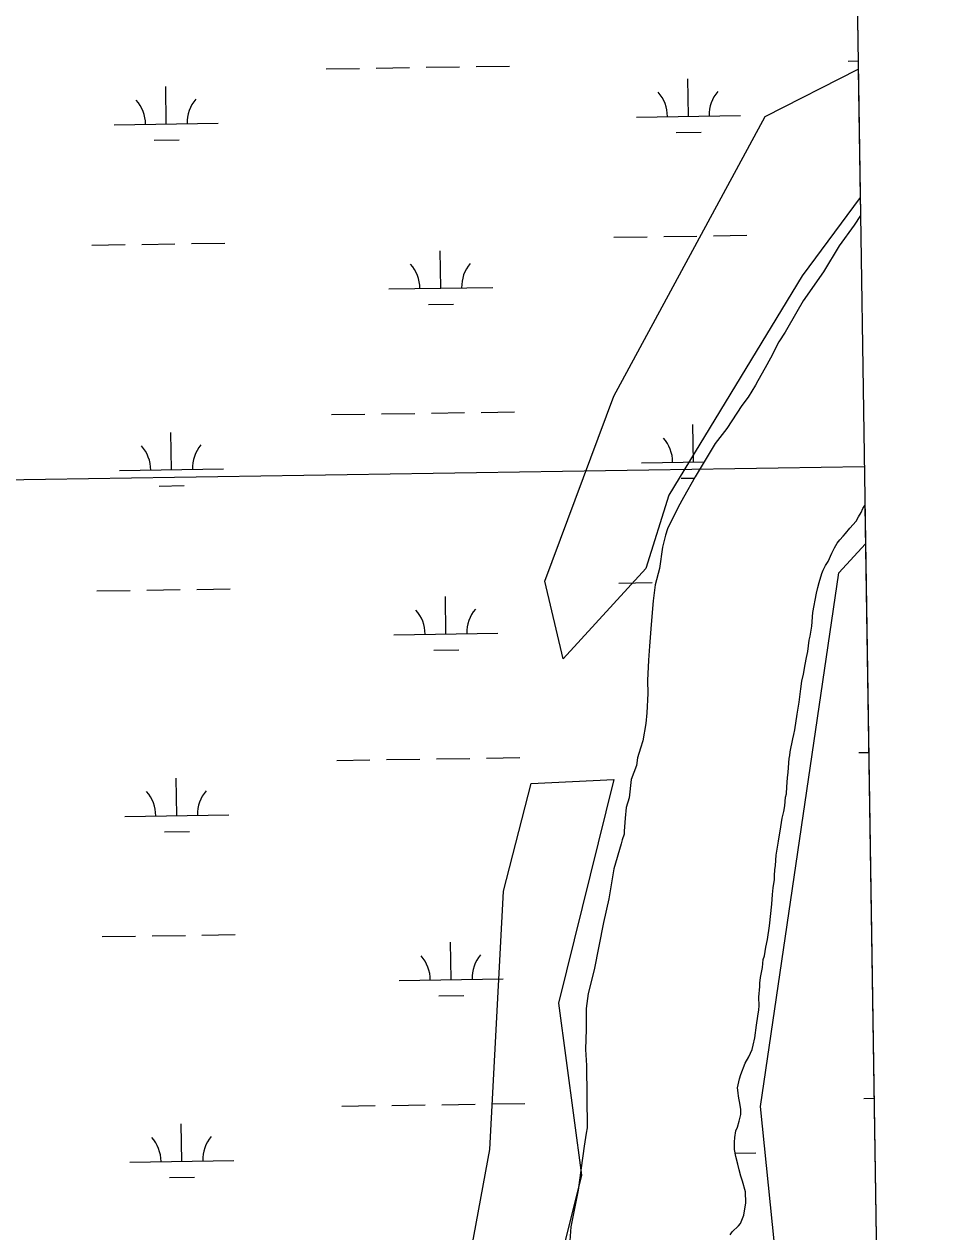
# Model space of a CAD drawing. Extents: x 3807117 to 3845308, y 337856 to 363736.
# Drawn here: x 3842293 to 3843179, y 349082 to 350244 of the extents above; entities that cross this region are included whole.
import ezdxf

# ---------------------------------------------------------------- set-up
doc = ezdxf.new("R2010")
doc.units = 0
for name, color, linetype in [('V-GRID-FRAM', 7, 'Continuous'), ('V-GRID-MAJR', 7, 'Continuous'), ('V-SITE-VEGE', 7, 'Continuous'), ('V-TOPO-SHOR', 7, 'Continuous'), ('V-WETL-SWMP', 7, 'Continuous')]:
    doc.layers.add(name, color=color, linetype=linetype)

msp = doc.modelspace()

# ---------------------------------------------------------------- linework, layer by layer
at = {"layer": 'V-GRID-FRAM'}
msp.add_lwpolyline([(3811100.6, 361461.9), (3842914.2, 361938.5), (3843194.5, 343758.3), (3811365, 343281.4), (3811100.6, 361461.9)], dxfattribs=at)
at = {"layer": 'V-GRID-MAJR'}
msp.add_spline([(3811276.9, 349341.6), (3816580.9, 349419.1), (3821885, 349497.4), (3827189, 349576.5), (3832493, 349656.3), (3837797, 349737), (3843101, 349818.4)], degree=3, dxfattribs=at)
at = {"layer": 'V-SITE-VEGE'}
for p, q in [((3843005.8, 350155.1), (3843095.1, 350200.7)), ((3843095.1, 350200.7), (3843097, 350077.1)), ((3842860.1, 349885.9), (3843005.8, 350155.1)), ((3843097, 350077.1), (3843041.2, 350001.9)), ((3843041.2, 350001.9), (3842913.1, 349790.7)), ((3842793.9, 349707.9), (3842860.1, 349885.9)), ((3842913.1, 349790.7), (3842891.1, 349720.3)), ((3843076.5, 349716.2), (3843102.2, 349744)), ((3843102.2, 349744), (3843114.5, 348943.9)), ((3842891.1, 349720.3), (3842811.6, 349633.4)), ((3843001.4, 349202.8), (3843076.5, 349716.2)), ((3842811.6, 349633.4), (3842793.9, 349707.9)), ((3843014.7, 349070.3), (3843001.4, 349202.8))]:
    msp.add_line(p, q, dxfattribs=at)
msp.add_lwpolyline([(3841933, 348080.7), (3842184.7, 348225.6), (3842405.4, 348391.2), (3842551.1, 348685.2), (3842696.8, 348921.2), (3842741, 349161.4), (3842754.2, 349409.8), (3842780.7, 349513.3), (3842860.1, 349517.4), (3842807.2, 349302.1), (3842829.2, 349136.5), (3842780.7, 348941.9), (3842732.1, 348768), (3842595.3, 348503), (3842409.8, 348213.2), (3842233.2, 348080.7)], dxfattribs=at)
at = {"layer": 'V-TOPO-SHOR'}
for p, q in [((3843097.3, 350059.7), (3843091.3, 350050.4)), ((3843091.3, 350050.4), (3843077, 350030.7)), ((3843077, 350030.7), (3843061.7, 350005.7)), ((3843061.7, 350005.7), (3843042.3, 349977.7)), ((3843042.3, 349977.7), (3843036.2, 349967.3)), ((3843036.2, 349967.3), (3843025, 349947.5)), ((3843025, 349947.5), (3843018.9, 349938.2)), ((3843018.9, 349938.2), (3843010.8, 349922.6)), ((3843010.8, 349922.6), (3843005.7, 349913.2)), ((3843005.7, 349913.2), (3842998.6, 349900.8)), ((3842996.5, 349896.6), (3842989.4, 349885.2)), ((3842998.6, 349900.8), (3842996.5, 349896.6)), ((3842989.4, 349885.2), (3842983.3, 349876.9)), ((3842983.3, 349876.9), (3842969, 349855)), ((3842969, 349855), (3842957.8, 349840.5)), ((3842957.8, 349840.5), (3842938.4, 349808.3)), ((3842938.4, 349808.3), (3842927.3, 349788.5)), ((3842922.2, 349779.2), (3842912, 349758.4)), ((3842927.3, 349788.5), (3842922.2, 349779.2)), ((3843099.8, 349778.1), (3843101.6, 349780.7)), ((3843093.2, 349765.8), (3843095.5, 349769.8)), ((3843095.5, 349769.8), (3843097.9, 349774.2)), ((3843097.9, 349774.2), (3843099.8, 349778.1)), ((3842912, 349758.4), (3842910, 349752.2)), ((3843083, 349753.8), (3843087.3, 349759)), ((3843087.3, 349759), (3843093.2, 349765.8)), ((3842910, 349752.2), (3842907, 349740.8)), ((3843072.4, 349740.2), (3843075.1, 349744.6)), ((3843075.1, 349744.6), (3843077.5, 349747.8)), ((3843077.5, 349747.8), (3843080.6, 349751.4)), ((3843080.6, 349751.4), (3843083, 349753.8)), ((3842907, 349740.8), (3842904.1, 349720.1)), ((3843066.2, 349727.1), (3843069.7, 349735)), ((3843069.7, 349735), (3843072.4, 349740.2)), ((3843061.5, 349718.7), (3843063.8, 349723.1)), ((3843063.8, 349723.1), (3843066.2, 349727.1)), ((3842904.1, 349720.1), (3842900.1, 349704.6)), ((3843057.7, 349706.8), (3843060.3, 349715.5)), ((3843060.3, 349715.5), (3843061.5, 349718.7)), ((3842900.1, 349704.6), (3842898.2, 349689)), ((3843055, 349696.5), (3843056.5, 349702)), ((3843056.5, 349702), (3843057.7, 349706.8)), ((3842898.2, 349689), (3842896.3, 349666.3)), ((3843051.6, 349677.8), (3843055, 349696.5)), ((3843050.5, 349664.7), (3843051.6, 349677.8)), ((3842896.3, 349666.3), (3842894.4, 349645.6)), ((3843049, 349655.2), (3843050.5, 349664.7)), ((3843046.8, 349640.5), (3843048.2, 349651.2)), ((3843048.2, 349651.2), (3843049, 349655.2)), ((3842894.4, 349645.6), (3842893.5, 349632.2)), ((3843045.6, 349634.5), (3843046.8, 349640.5)), ((3842893.5, 349632.2), (3842892.7, 349612.5)), ((3843044.1, 349627.8), (3843045.6, 349634.5)), ((3843041.1, 349611.9), (3843042.6, 349618.7)), ((3843042.6, 349618.7), (3843044.1, 349627.8)), ((3842892.7, 349612.5), (3842892.8, 349600.1)), ((3843040, 349604.4), (3843041.1, 349611.9)), ((3842892.8, 349600.1), (3842891.9, 349581.5)), ((3843038.5, 349591.7), (3843040, 349604.4)), ((3842891.9, 349581.5), (3842891, 349571.2)), ((3843036.6, 349580.1), (3843038.5, 349591.7)), ((3842891, 349571.2), (3842888, 349554.6)), ((3843034.4, 349565.1), (3843036.6, 349580.1)), ((3843032.5, 349556.3), (3843033.2, 349560.7)), ((3843033.2, 349560.7), (3843034.4, 349565.1)), ((3842886, 349547.4), (3842883, 349538)), ((3842888, 349554.6), (3842886, 349547.4)), ((3843029.8, 349544), (3843032.5, 349556.3)), ((3842883, 349538), (3842882.1, 349530.8)), ((3843028, 349524.2), (3843028.7, 349537.3)), ((3843028.7, 349537.3), (3843029.4, 349540.4)), ((3843029.4, 349540.4), (3843029.8, 349544)), ((3842882.1, 349530.8), (3842877, 349517.3)), ((3843027.2, 349519), (3843028, 349524.2)), ((3842877, 349517.3), (3842875.1, 349499.7)), ((3843026.5, 349510.3), (3843027.2, 349519)), ((3843024.7, 349492), (3843025.4, 349500.4)), ((3843025.4, 349500.4), (3843026.2, 349503.5)), ((3843026.2, 349503.5), (3843026.5, 349510.3)), ((3842872.1, 349490.4), (3842871.1, 349480)), ((3842875.1, 349499.7), (3842872.1, 349490.4)), ((3843023.6, 349486.5), (3843024.7, 349492)), ((3842871.1, 349480), (3842870.2, 349467.6)), ((3843020.9, 349471.8), (3843022.1, 349480.1)), ((3843022.1, 349480.1), (3843023.6, 349486.5)), ((3842870.2, 349467.6), (3842870.3, 349464.5)), ((3843018.7, 349457.9), (3843020.9, 349471.8)), ((3842867.2, 349455.2), (3842860.2, 349431.4)), ((3842868.2, 349459.3), (3842867.2, 349455.2)), ((3842870.3, 349464.5), (3842868.2, 349459.3)), ((3843017.5, 349452.3), (3843018.7, 349457.9)), ((3843015.7, 349434.5), (3843016.4, 349444.4)), ((3843016.4, 349444.4), (3843017.5, 349452.3)), ((3842860.2, 349431.4), (3842855.3, 349402.4)), ((3843014.6, 349424.9), (3843015, 349430.5)), ((3843015, 349430.5), (3843015.7, 349434.5)), ((3843013.5, 349413), (3843014.7, 349421)), ((3843014.7, 349421), (3843014.6, 349424.9)), ((3843012.8, 349406.7), (3843013.5, 349413)), ((3842855.3, 349402.4), (3842850.4, 349379.6)), ((3843009.9, 349376.5), (3843012.1, 349397.2)), ((3843012.1, 349397.2), (3843012.8, 349406.7)), ((3842850.4, 349379.6), (3842841.5, 349334.1)), ((3843008, 349363.4), (3843009.9, 349376.5)), ((3843006.5, 349355.9), (3843008, 349363.4)), ((3843005, 349347.6), (3843006.5, 349355.9)), ((3843003.1, 349336.4), (3843003.9, 349344)), ((3843003.9, 349344), (3843005, 349347.6)), ((3842841.5, 349334.1), (3842835.5, 349311.3)), ((3843000.5, 349321.3), (3843001.2, 349326.9)), ((3843001.2, 349326.9), (3843003.1, 349336.4)), ((3842999.8, 349307.9), (3843000.5, 349318.2)), ((3843000.5, 349318.2), (3843000.5, 349321.3)), ((3842835.5, 349311.3), (3842833.5, 349296.8)), ((3842999.9, 349299.5), (3842999.8, 349307.9)), ((3842833.5, 349296.8), (3842833.7, 349277.1)), ((3842998.8, 349289.6), (3842999.5, 349295.6)), ((3842999.5, 349295.6), (3842999.9, 349299.5)), ((3842995.8, 349268.6), (3842997.3, 349280.9)), ((3842997.3, 349280.9), (3842998.8, 349289.6)), ((3842833.7, 349277.1), (3842832.9, 349257.5)), ((3842994.3, 349261.8), (3842995.8, 349268.6)), ((3842832.9, 349257.5), (3842834, 349242)), ((3842990, 349250.3), (3842993.2, 349257.5)), ((3842993.2, 349257.5), (3842994.3, 349261.8)), ((3842986.5, 349244.3), (3842990, 349250.3)), ((3842834, 349242), (3842834.6, 349182.1)), ((3842981.1, 349229.2), (3842982.3, 349233.6)), ((3842982.3, 349233.6), (3842986.5, 349244.3)), ((3842979.2, 349220.5), (3842981.1, 349229.2)), ((3842979.7, 349215.7), (3842979.2, 349220.5)), ((3842980.1, 349212.5), (3842979.7, 349215.7)), ((3842981.7, 349203.8), (3842980.1, 349212.5)), ((3842982.2, 349199.9), (3842981.7, 349203.8)), ((3842982.2, 349195.1), (3842982.2, 349199.9)), ((3842979.2, 349182.8), (3842980.7, 349188.4)), ((3842980.7, 349188.4), (3842982.2, 349195.1)), ((3842833.6, 349176.9), (3842831.6, 349164.5)), ((3842834.6, 349182.1), (3842833.6, 349176.9)), ((3842976.5, 349172.9), (3842977.6, 349179.2)), ((3842977.6, 349179.2), (3842979.2, 349182.8)), ((3842831.6, 349164.5), (3842828.7, 349143.8)), ((3842976.1, 349168.5), (3842976.5, 349172.9)), ((3842976.2, 349161.4), (3842976.1, 349168.5)), ((3842977.4, 349154.6), (3842976.2, 349161.4)), ((3842979.5, 349147.1), (3842977.4, 349154.6)), ((3842828.7, 349143.8), (3842825.8, 349122.1)), ((3842980.7, 349141.6), (3842979.5, 349147.1)), ((3842982.4, 349135.7), (3842980.7, 349141.6)), ((3842984, 349130.9), (3842982.4, 349135.7)), ((3842986.9, 349120.6), (3842984, 349130.9)), ((3842825.8, 349122.1), (3842818.9, 349086.9)), ((3842987, 349109.9), (3842986.9, 349120.6)), ((3842985.1, 349098), (3842987, 349109.9)), ((3842982, 349090.1), (3842985.1, 349098)), ((3842818.9, 349086.9), (3842818, 349073.4)), ((3842974.1, 349082.1), (3842980, 349087.7)), ((3842980, 349087.7), (3842982, 349090.1))]:
    msp.add_line(p, q, dxfattribs=at)
at = {"layer": 'V-WETL-SWMP'}
for p, q in [((3843094, 350272.8), (3843097.3, 350059.7)), ((3842583.8, 350200.9), (3842615.8, 350201.4)), ((3842631.8, 350201.6), (3842663.8, 350202.1)), ((3842679.8, 350202.4), (3842711.8, 350202.8)), ((3842727.8, 350203.1), (3842759.8, 350203.6)), ((3843085.7, 350208.4), (3843095, 350208.6)), ((3842931.9, 350155.4), (3842931.3, 350191.4)), ((3842430, 350147.9), (3842429.5, 350183.9)), ((3842881.9, 350154.6), (3842981.9, 350156.1)), ((3842380, 350147.1), (3842480, 350148.6)), ((3842920.1, 350139.8), (3842944.1, 350140.1)), ((3842418.3, 350132.3), (3842442.3, 350132.6)), ((3843097.3, 350059.7), (3843091.3, 350050.4)), ((3843091.3, 350050.4), (3843077, 350030.7)), ((3842860.2, 350038.9), (3842892.2, 350039.3)), ((3842908.2, 350039.6), (3842940.2, 350040.1)), ((3842956.2, 350040.3), (3842988.2, 350040.8)), ((3842358.4, 350031.3), (3842390.4, 350031.8)), ((3842406.3, 350032.1), (3842438.3, 350032.5)), ((3842454.3, 350032.8), (3842486.3, 350033.3)), ((3842693.9, 349989.9), (3842693.3, 350025.9)), ((3843077, 350030.7), (3843061.7, 350005.7)), ((3843061.7, 350005.7), (3843042.3, 349977.7)), ((3842643.9, 349989.2), (3842743.9, 349990.7)), ((3843042.3, 349977.7), (3843036.2, 349967.3)), ((3842682.1, 349974.3), (3842706.1, 349974.7)), ((3843036.2, 349967.3), (3843025, 349947.5)), ((3843025, 349947.5), (3843018.9, 349938.2)), ((3843018.9, 349938.2), (3843010.8, 349922.6)), ((3843010.8, 349922.6), (3843005.7, 349913.2)), ((3843005.7, 349913.2), (3842998.6, 349900.8)), ((3842996.5, 349896.6), (3842989.4, 349885.2)), ((3842998.6, 349900.8), (3842996.5, 349896.6)), ((3842989.4, 349885.2), (3842983.3, 349876.9)), ((3842983.3, 349876.9), (3842969, 349855)), ((3842588.8, 349868.3), (3842620.8, 349868.8)), ((3842636.8, 349869), (3842668.8, 349869.5)), ((3842684.8, 349869.7), (3842716.8, 349870.2)), ((3842732.8, 349870.4), (3842764.8, 349870.9)), ((3842435, 349815.2), (3842434.5, 349851.2)), ((3842936.9, 349822.7), (3842936.3, 349858.7)), ((3842969, 349855), (3842957.8, 349840.5)), ((3842957.8, 349840.5), (3842938.4, 349808.3)), ((3842385, 349814.5), (3842485, 349816)), ((3842886.9, 349822), (3842947.2, 349822.9)), ((3842925.1, 349807.1), (3842937.9, 349807.3)), ((3842938.4, 349808.3), (3842927.3, 349788.5)), ((3842423.2, 349799.6), (3842447.2, 349800)), ((3842922.2, 349779.2), (3842912, 349758.4)), ((3842927.3, 349788.5), (3842922.2, 349779.2)), ((3843099.8, 349778.1), (3843101.6, 349780.7)), ((3843101.6, 349780.7), (3843138.3, 347399.3)), ((3843093.2, 349765.8), (3843095.5, 349769.8)), ((3843095.5, 349769.8), (3843097.9, 349774.2)), ((3843097.9, 349774.2), (3843099.8, 349778.1)), ((3842912, 349758.4), (3842910, 349752.2)), ((3843083, 349753.8), (3843087.3, 349759)), ((3843087.3, 349759), (3843093.2, 349765.8)), ((3842910, 349752.2), (3842907, 349740.8)), ((3843072.4, 349740.2), (3843075.1, 349744.6)), ((3843075.1, 349744.6), (3843077.5, 349747.8)), ((3843077.5, 349747.8), (3843080.6, 349751.4)), ((3843080.6, 349751.4), (3843083, 349753.8)), ((3842907, 349740.8), (3842904.1, 349720.1)), ((3843066.2, 349727.1), (3843069.7, 349735)), ((3843069.7, 349735), (3843072.4, 349740.2)), ((3843061.5, 349718.7), (3843063.8, 349723.1)), ((3843063.8, 349723.1), (3843066.2, 349727.1)), ((3842904.1, 349720.1), (3842900.1, 349704.6)), ((3843057.7, 349706.8), (3843060.3, 349715.5)), ((3843060.3, 349715.5), (3843061.5, 349718.7)), ((3842363.3, 349698.7), (3842395.3, 349699.2)), ((3842411.3, 349699.4), (3842443.3, 349699.9)), ((3842459.3, 349700.1), (3842491.3, 349700.6)), ((3842865.2, 349706.2), (3842897.2, 349706.7)), ((3842900.1, 349704.6), (3842898.2, 349689)), ((3843055, 349696.5), (3843056.5, 349702)), ((3843056.5, 349702), (3843057.7, 349706.8)), ((3842698.8, 349657.3), (3842698.3, 349693.3)), ((3842898.2, 349689), (3842896.3, 349666.3)), ((3843051.6, 349677.8), (3843055, 349696.5)), ((3843050.5, 349664.7), (3843051.6, 349677.8)), ((3842896.3, 349666.3), (3842894.4, 349645.6)), ((3843049, 349655.2), (3843050.5, 349664.7)), ((3842648.8, 349656.5), (3842748.8, 349658)), ((3843046.8, 349640.5), (3843048.2, 349651.2)), ((3843048.2, 349651.2), (3843049, 349655.2)), ((3842687.1, 349641.7), (3842711.1, 349642)), ((3842894.4, 349645.6), (3842893.5, 349632.2)), ((3843045.6, 349634.5), (3843046.8, 349640.5)), ((3842893.5, 349632.2), (3842892.7, 349612.5)), ((3843044.1, 349627.8), (3843045.6, 349634.5)), ((3843041.1, 349611.9), (3843042.6, 349618.7)), ((3843042.6, 349618.7), (3843044.1, 349627.8)), ((3842892.7, 349612.5), (3842892.8, 349600.1)), ((3843040, 349604.4), (3843041.1, 349611.9)), ((3842892.8, 349600.1), (3842891.9, 349581.5)), ((3843038.5, 349591.7), (3843040, 349604.4)), ((3842891.9, 349581.5), (3842891, 349571.2)), ((3843036.6, 349580.1), (3843038.5, 349591.7)), ((3842891, 349571.2), (3842888, 349554.6)), ((3843034.4, 349565.1), (3843036.6, 349580.1)), ((3843032.5, 349556.3), (3843033.2, 349560.7)), ((3843033.2, 349560.7), (3843034.4, 349565.1)), ((3842886, 349547.4), (3842883, 349538)), ((3842888, 349554.6), (3842886, 349547.4)), ((3843029.8, 349544), (3843032.5, 349556.3)), ((3842593.8, 349535.6), (3842625.8, 349536.1)), ((3842641.8, 349536.4), (3842673.8, 349536.8)), ((3842689.8, 349537.1), (3842721.8, 349537.6)), ((3842737.8, 349537.8), (3842769.8, 349538.3)), ((3842883, 349538), (3842882.1, 349530.8)), ((3843028, 349524.2), (3843028.7, 349537.3)), ((3843028.7, 349537.3), (3843029.4, 349540.4)), ((3843029.4, 349540.4), (3843029.8, 349544)), ((3843095.7, 349543.2), (3843105.3, 349543.3)), ((3842882.1, 349530.8), (3842877, 349517.3)), ((3843027.2, 349519), (3843028, 349524.2)), ((3842440, 349482.6), (3842439.5, 349518.6)), ((3842877, 349517.3), (3842875.1, 349499.7)), ((3843026.5, 349510.3), (3843027.2, 349519)), ((3843024.7, 349492), (3843025.4, 349500.4)), ((3843025.4, 349500.4), (3843026.2, 349503.5)), ((3843026.2, 349503.5), (3843026.5, 349510.3)), ((3842872.1, 349490.4), (3842871.1, 349480)), ((3842875.1, 349499.7), (3842872.1, 349490.4)), ((3843023.6, 349486.5), (3843024.7, 349492)), ((3842390, 349481.8), (3842490, 349483.3)), ((3842871.1, 349480), (3842870.2, 349467.6)), ((3843020.9, 349471.8), (3843022.1, 349480.1)), ((3843022.1, 349480.1), (3843023.6, 349486.5)), ((3842428.2, 349467), (3842452.2, 349467.3)), ((3842870.2, 349467.6), (3842870.3, 349464.5)), ((3843018.7, 349457.9), (3843020.9, 349471.8)), ((3842867.2, 349455.2), (3842860.2, 349431.4)), ((3842868.2, 349459.3), (3842867.2, 349455.2)), ((3842870.3, 349464.5), (3842868.2, 349459.3)), ((3843017.5, 349452.3), (3843018.7, 349457.9)), ((3843015.7, 349434.5), (3843016.4, 349444.4)), ((3843016.4, 349444.4), (3843017.5, 349452.3)), ((3842860.2, 349431.4), (3842855.3, 349402.4)), ((3843014.6, 349424.9), (3843015, 349430.5)), ((3843015, 349430.5), (3843015.7, 349434.5)), ((3843013.5, 349413), (3843014.7, 349421)), ((3843014.7, 349421), (3843014.6, 349424.9)), ((3843012.8, 349406.7), (3843013.5, 349413)), ((3842855.3, 349402.4), (3842850.4, 349379.6)), ((3843009.9, 349376.5), (3843012.1, 349397.2)), ((3843012.1, 349397.2), (3843012.8, 349406.7)), ((3842850.4, 349379.6), (3842841.5, 349334.1)), ((3843008, 349363.4), (3843009.9, 349376.5)), ((3842368.3, 349366.1), (3842400.3, 349366.5)), ((3842416.3, 349366.8), (3842448.3, 349367.3)), ((3842464.3, 349367.5), (3842496.3, 349368)), ((3842703.8, 349324.7), (3842703.3, 349360.7)), ((3843006.5, 349355.9), (3843008, 349363.4)), ((3843005, 349347.6), (3843006.5, 349355.9)), ((3843003.1, 349336.4), (3843003.9, 349344)), ((3843003.9, 349344), (3843005, 349347.6)), ((3842841.5, 349334.1), (3842835.5, 349311.3)), ((3843000.5, 349321.3), (3843001.2, 349326.9)), ((3843001.2, 349326.9), (3843003.1, 349336.4)), ((3842653.8, 349323.9), (3842753.8, 349325.4)), ((3842999.8, 349307.9), (3843000.5, 349318.2)), ((3843000.5, 349318.2), (3843000.5, 349321.3)), ((3842692.1, 349309), (3842716.1, 349309.4)), ((3842835.5, 349311.3), (3842833.5, 349296.8)), ((3842999.9, 349299.5), (3842999.8, 349307.9)), ((3842833.5, 349296.8), (3842833.7, 349277.1)), ((3842998.8, 349289.6), (3842999.5, 349295.6)), ((3842999.5, 349295.6), (3842999.9, 349299.5)), ((3842995.8, 349268.6), (3842997.3, 349280.9)), ((3842997.3, 349280.9), (3842998.8, 349289.6)), ((3842833.7, 349277.1), (3842832.9, 349257.5)), ((3842994.3, 349261.8), (3842995.8, 349268.6)), ((3842832.9, 349257.5), (3842834, 349242)), ((3842990, 349250.3), (3842993.2, 349257.5)), ((3842993.2, 349257.5), (3842994.3, 349261.8)), ((3842986.5, 349244.3), (3842990, 349250.3)), ((3842834, 349242), (3842834.6, 349182.1)), ((3842981.1, 349229.2), (3842982.3, 349233.6)), ((3842982.3, 349233.6), (3842986.5, 349244.3)), ((3842979.2, 349220.5), (3842981.1, 349229.2)), ((3842979.7, 349215.7), (3842979.2, 349220.5)), ((3842980.1, 349212.5), (3842979.7, 349215.7)), ((3842981.7, 349203.8), (3842980.1, 349212.5)), ((3843100.6, 349210.5), (3843110.4, 349210.7)), ((3842598.8, 349203), (3842630.8, 349203.5)), ((3842646.8, 349203.7), (3842678.8, 349204.2)), ((3842694.8, 349204.4), (3842726.8, 349204.9)), ((3842742.8, 349205.2), (3842774.8, 349205.6)), ((3842982.2, 349199.9), (3842981.7, 349203.8)), ((3842982.2, 349195.1), (3842982.2, 349199.9)), ((3842979.2, 349182.8), (3842980.7, 349188.4)), ((3842980.7, 349188.4), (3842982.2, 349195.1)), ((3842445, 349149.9), (3842444.4, 349185.9)), ((3842833.6, 349176.9), (3842831.6, 349164.5)), ((3842834.6, 349182.1), (3842833.6, 349176.9)), ((3842976.5, 349172.9), (3842977.6, 349179.2)), ((3842977.6, 349179.2), (3842979.2, 349182.8)), ((3842831.6, 349164.5), (3842828.7, 349143.8)), ((3842976.1, 349168.5), (3842976.5, 349172.9)), ((3842976.2, 349161.4), (3842976.1, 349168.5)), ((3842977.4, 349154.6), (3842976.2, 349161.4)), ((3842976.8, 349157.9), (3842996.8, 349158.2)), ((3842979.5, 349147.1), (3842977.4, 349154.6)), ((3842395, 349149.2), (3842495, 349150.7)), ((3842828.7, 349143.8), (3842825.8, 349122.1)), ((3842980.7, 349141.6), (3842979.5, 349147.1)), ((3842982.4, 349135.7), (3842980.7, 349141.6)), ((3842433.2, 349134.3), (3842457.2, 349134.7)), ((3842984, 349130.9), (3842982.4, 349135.7)), ((3842986.9, 349120.6), (3842984, 349130.9)), ((3842825.8, 349122.1), (3842818.9, 349086.9)), ((3842987, 349109.9), (3842986.9, 349120.6)), ((3842985.1, 349098), (3842987, 349109.9)), ((3842982, 349090.1), (3842985.1, 349098)), ((3842818.9, 349086.9), (3842818, 349073.4)), ((3842972.2, 349079.3), (3842974.1, 349082.1)), ((3842974.1, 349082.1), (3842980, 349087.7)), ((3842980, 349087.7), (3842982, 349090.1))]:
    msp.add_line(p, q, dxfattribs=at)
for centre, start, end in [((3842876.6, 350155), 0.0865, 41.6302), ((3842987.1, 350156.7), 140.0865, 181.6302), ((3842374.8, 350147.5), 0.0865, 41.6302), ((3842485.3, 350149.2), 140.0865, 181.6302), ((3842638.6, 349989.6), 0.0865, 41.6302), ((3842749.1, 349991.2), 140.0865, 181.6302), ((3842379.8, 349814.9), 0.0865, 41.6302), ((3842490.2, 349816.5), 140.0865, 181.6302), ((3842881.6, 349822.4), 0.0865, 41.6302), ((3842643.6, 349656.9), 0.0865, 41.6302), ((3842754.1, 349658.6), 140.0865, 181.6302), ((3842384.7, 349482.2), 0.0865, 41.6302), ((3842495.2, 349483.9), 140.0865, 181.6302), ((3842648.6, 349324.3), 0.0865, 41.6302), ((3842759.1, 349326), 140.0865, 181.6302), ((3842389.7, 349149.6), 0.0865, 41.6302), ((3842500.2, 349151.3), 140.0865, 181.6302)]:
    msp.add_arc(centre, 35.2, start, end, dxfattribs=at)

doc.saveas('drawing.dxf')
